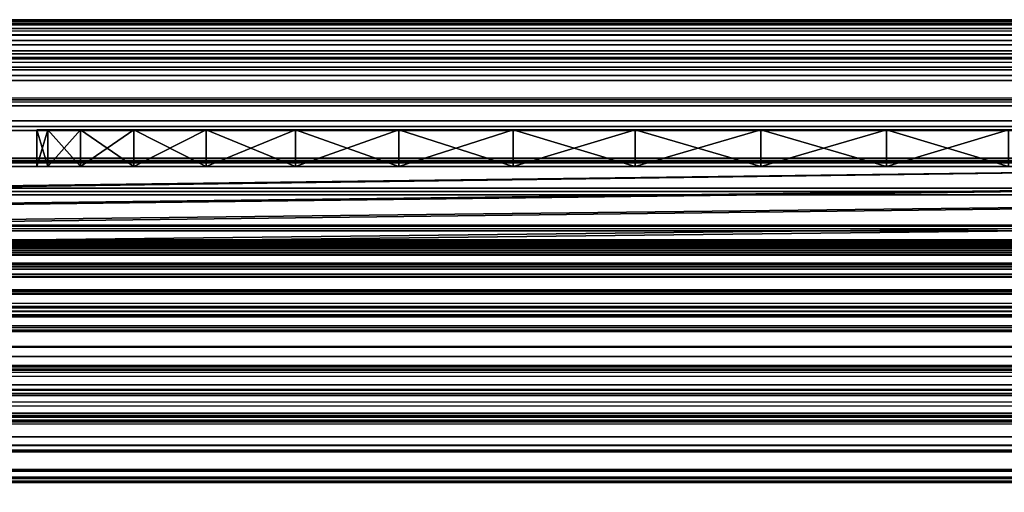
# Model space of a CAD drawing. Extents: x 4 to 901, y 3 to 274.
# Tile 318 of 656: x 434.44 to 437.13, y 272.82 to 274.11. Entities that reach past the tile are written whole.
import ezdxf

# ---------------------------------------------------------------- set-up
doc = ezdxf.new("R2010")
doc.units = 0

msp = doc.modelspace()

# ---------------------------------------------------------------- linework, layer by layer
for points in [[(45.892357, 274.081451, 100.999207), (45.988976, 274.102875, 101.149422), (860.042175, 274.090881, 101.054108)], [(45.900494, 274.083801, 240.388229), (860.156982, 274.053192, 240.522171), (45.988976, 274.102875, 240.250565)], [(860.042175, 274.090881, 101.054108), (45.988976, 274.102875, 101.149422), (46.084999, 274.109985, 101.300003)], [(45.988976, 274.102875, 240.250565), (860.051819, 274.08847, 240.360855), (859.884949, 274.109985, 240.099991)], [(45.988976, 274.102875, 240.250565), (859.884949, 274.109985, 240.099991), (46.084999, 274.109985, 240.099991)], [(860.156982, 274.053192, 240.522171), (860.051819, 274.08847, 240.360855), (45.988976, 274.102875, 240.250565)], [(859.884949, 274.109985, 101.300003), (46.084999, 274.109985, 101.300003), (859.884949, 274.109985, 240.099991)], [(859.884949, 274.109985, 240.099991), (46.084999, 274.109985, 101.300003), (46.084999, 274.109985, 240.099991)], [(860.042175, 274.090881, 101.054108), (46.084999, 274.109985, 101.300003), (859.884949, 274.109985, 101.300003)], [(45.812996, 274.053284, 240.522202), (860.156982, 274.053192, 240.522171), (45.900494, 274.083801, 240.388229)], [(860.156982, 274.053192, 100.877823), (45.812996, 274.053284, 100.8778), (45.892357, 274.081451, 100.999207)], [(860.156982, 274.053192, 100.877823), (45.892357, 274.081451, 100.999207), (860.042175, 274.090881, 101.054108)], [(860.202148, 274.03302, 100.80986), (45.636982, 273.957703, 100.618752), (860.156982, 274.053192, 100.877823)], [(860.156982, 274.053192, 100.877823), (45.636982, 273.957703, 100.618752), (45.677273, 273.983521, 100.676544)], [(860.156982, 274.053192, 100.877823), (45.677273, 273.983521, 100.676544), (45.702785, 273.998657, 100.713615)], [(45.702785, 273.998657, 100.713615), (45.812996, 274.053284, 100.8778), (860.156982, 274.053192, 100.877823)], [(45.812996, 274.053284, 240.522202), (45.708508, 274.001923, 240.678024), (860.333008, 273.957703, 240.781235)], [(860.333008, 273.957703, 240.781235), (860.212585, 274.027924, 240.605698), (45.812996, 274.053284, 240.522202)], [(45.812996, 274.053284, 240.522202), (860.212585, 274.027924, 240.605698), (860.156982, 274.053192, 240.522171)], [(860.333008, 273.957703, 100.618759), (45.636982, 273.957703, 100.618752), (860.202148, 274.03302, 100.80986)], [(860.333008, 273.957703, 240.781235), (45.682819, 273.986877, 240.715454), (45.636982, 273.957703, 240.78125)], [(860.333008, 273.957703, 240.781235), (45.708508, 274.001923, 240.678024), (45.682819, 273.986877, 240.715454)], [(860.36377, 273.936432, 100.57534), (45.460999, 273.819031, 100.37999), (860.333008, 273.957703, 100.618759)], [(45.460999, 273.819031, 100.37999), (45.484631, 273.840027, 100.410629), (860.333008, 273.957703, 100.618759)], [(860.508972, 273.818939, 100.380043), (45.460999, 273.819031, 100.37999), (860.36377, 273.936432, 100.57534)], [(860.333008, 273.957703, 100.618759), (45.484631, 273.840027, 100.410629), (45.636982, 273.957703, 100.618752)], [(45.493244, 273.847504, 240.978104), (860.508972, 273.818939, 241.019958), (45.636982, 273.957703, 240.78125)], [(45.636982, 273.957703, 240.78125), (860.508972, 273.818939, 241.019958), (860.374146, 273.928955, 240.839142)], [(45.636982, 273.957703, 240.78125), (860.374146, 273.928955, 240.839142), (860.333008, 273.957703, 240.781235)], [(45.460999, 273.819031, 241.020004), (860.508972, 273.818939, 241.019958), (45.493244, 273.847504, 240.978104)], [(860.524475, 273.80484, 100.360291), (45.284988, 273.641357, 100.168633), (860.508972, 273.818939, 100.380043)], [(45.284988, 273.641357, 100.168633), (45.295059, 273.652496, 100.179878), (860.508972, 273.818939, 100.380043)], [(860.684998, 273.641357, 100.168633), (45.284988, 273.641357, 100.168633), (860.524475, 273.80484, 100.360291)], [(860.508972, 273.818939, 100.380043), (45.295059, 273.652496, 100.179878), (45.460999, 273.819031, 100.37999)], [(45.300602, 273.658569, 241.213898), (860.534119, 273.795868, 241.051971), (45.460999, 273.819031, 241.020004)], [(45.460999, 273.819031, 241.020004), (860.534119, 273.795868, 241.051971), (860.508972, 273.818939, 241.019958)], [(434.519867, 273.709991, 25.406956), (434.519867, 273.809998, 25.406956), (434.489868, 273.809998, 25.063999)], [(434.519867, 273.709991, 25.406956), (434.489868, 273.809998, 25.063999), (434.489868, 273.709991, 25.063999)], [(434.489868, 273.709991, 25.063999), (434.489868, 273.809998, 25.063999), (434.519867, 273.809998, 24.721041)], [(434.489868, 273.709991, 25.063999), (434.519867, 273.809998, 24.721041), (434.519867, 273.709991, 24.721041)], [(436.464874, 273.809998, 25.063999), (434.519867, 273.809998, 24.721041), (434.489868, 273.809998, 25.063999)], [(436.464874, 273.809998, 25.063999), (434.489868, 273.809998, 25.063999), (434.519867, 273.809998, 25.406956)], [(434.519867, 273.709991, 21.406948), (434.519867, 273.809998, 21.406948), (434.489868, 273.809998, 21.063999)], [(434.519867, 273.709991, 21.406948), (434.489868, 273.809998, 21.063999), (434.489868, 273.709991, 21.063999)], [(434.489868, 273.709991, 21.063999), (434.489868, 273.809998, 21.063999), (434.519867, 273.809998, 20.721048)], [(434.489868, 273.709991, 21.063999), (434.519867, 273.809998, 20.721048), (434.519867, 273.709991, 20.721048)], [(436.464874, 273.809998, 21.063999), (434.519867, 273.809998, 20.721048), (434.489868, 273.809998, 21.063999)], [(436.464874, 273.809998, 21.063999), (434.489868, 273.809998, 21.063999), (434.519867, 273.809998, 21.406948)], [(434.608978, 273.709991, 25.739491), (434.608978, 273.809998, 25.739491), (434.519867, 273.809998, 25.406956)], [(434.608978, 273.709991, 25.739491), (434.519867, 273.809998, 25.406956), (434.519867, 273.709991, 25.406956)], [(434.519867, 273.709991, 24.721041), (434.519867, 273.809998, 24.721041), (434.608978, 273.809998, 24.388508)], [(434.519867, 273.709991, 24.721041), (434.608978, 273.809998, 24.388508), (434.608978, 273.709991, 24.388508)], [(434.519867, 273.809998, 25.406956), (434.608978, 273.809998, 25.739491), (436.464874, 273.809998, 25.063999)], [(434.608978, 273.809998, 24.388508), (434.519867, 273.809998, 24.721041), (436.464874, 273.809998, 25.063999)], [(434.608978, 273.709991, 21.739491), (434.608978, 273.809998, 21.739491), (434.519867, 273.809998, 21.406948)], [(434.608978, 273.709991, 21.739491), (434.519867, 273.809998, 21.406948), (434.519867, 273.709991, 21.406948)], [(434.519867, 273.709991, 20.721048), (434.519867, 273.809998, 20.721048), (434.608978, 273.809998, 20.388514)], [(434.519867, 273.709991, 20.721048), (434.608978, 273.809998, 20.388514), (434.608978, 273.709991, 20.388514)], [(434.519867, 273.809998, 21.406948), (434.608978, 273.809998, 21.739491), (436.464874, 273.809998, 21.063999)], [(434.608978, 273.809998, 20.388514), (434.519867, 273.809998, 20.721048), (436.464874, 273.809998, 21.063999)], [(434.754456, 273.709991, 26.051498), (434.754456, 273.809998, 26.051498), (434.608978, 273.809998, 25.739491)], [(434.754456, 273.709991, 26.051498), (434.608978, 273.809998, 25.739491), (434.608978, 273.709991, 25.739491)], [(434.608978, 273.709991, 24.388508), (434.608978, 273.809998, 24.388508), (434.754456, 273.809998, 24.0765)], [(434.608978, 273.709991, 24.388508), (434.754456, 273.809998, 24.0765), (434.754456, 273.709991, 24.0765)], [(436.464874, 273.809998, 25.063999), (434.608978, 273.809998, 25.739491), (434.754456, 273.809998, 26.051498)], [(436.464874, 273.809998, 25.063999), (434.754456, 273.809998, 24.0765), (434.608978, 273.809998, 24.388508)], [(434.754456, 273.709991, 22.051498), (434.754456, 273.809998, 22.051498), (434.608978, 273.809998, 21.739491)], [(434.754456, 273.709991, 22.051498), (434.608978, 273.809998, 21.739491), (434.608978, 273.709991, 21.739491)], [(434.608978, 273.709991, 20.388514), (434.608978, 273.809998, 20.388514), (434.754456, 273.809998, 20.076498)], [(434.608978, 273.709991, 20.388514), (434.754456, 273.809998, 20.076498), (434.754456, 273.709991, 20.076498)], [(436.464874, 273.809998, 21.063999), (434.608978, 273.809998, 21.739491), (434.754456, 273.809998, 22.051498)], [(436.464874, 273.809998, 21.063999), (434.754456, 273.809998, 20.076498), (434.608978, 273.809998, 20.388514)], [(434.951935, 273.709991, 26.333504), (434.951935, 273.809998, 26.333504), (434.754456, 273.809998, 26.051498)], [(434.951935, 273.709991, 26.333504), (434.754456, 273.809998, 26.051498), (434.754456, 273.709991, 26.051498)], [(434.754456, 273.709991, 24.0765), (434.754456, 273.809998, 24.0765), (434.951935, 273.809998, 23.794495)], [(434.754456, 273.709991, 24.0765), (434.951935, 273.809998, 23.794495), (434.951935, 273.709991, 23.794495)], [(436.464874, 273.809998, 25.063999), (434.754456, 273.809998, 26.051498), (434.951935, 273.809998, 26.333504)], [(436.464874, 273.809998, 25.063999), (434.951935, 273.809998, 23.794495), (434.754456, 273.809998, 24.0765)], [(434.951935, 273.709991, 22.333504), (434.951935, 273.809998, 22.333504), (434.754456, 273.809998, 22.051498)], [(434.951935, 273.709991, 22.333504), (434.754456, 273.809998, 22.051498), (434.754456, 273.709991, 22.051498)], [(434.754456, 273.709991, 20.076498), (434.754456, 273.809998, 20.076498), (434.951935, 273.809998, 19.794495)], [(434.754456, 273.709991, 20.076498), (434.951935, 273.809998, 19.794495), (434.951935, 273.709991, 19.794495)], [(436.464874, 273.809998, 21.063999), (434.754456, 273.809998, 22.051498), (434.951935, 273.809998, 22.333504)], [(436.464874, 273.809998, 21.063999), (434.951935, 273.809998, 19.794495), (434.754456, 273.809998, 20.076498)], [(435.195374, 273.709991, 26.576937), (435.195374, 273.809998, 26.576937), (434.951935, 273.809998, 26.333504)], [(435.195374, 273.709991, 26.576937), (434.951935, 273.809998, 26.333504), (434.951935, 273.709991, 26.333504)], [(434.951935, 273.709991, 23.794495), (434.951935, 273.809998, 23.794495), (435.195374, 273.809998, 23.551062)], [(434.951935, 273.709991, 23.794495), (435.195374, 273.809998, 23.551062), (435.195374, 273.709991, 23.551062)], [(434.951935, 273.809998, 26.333504), (435.195374, 273.809998, 26.576937), (436.464874, 273.809998, 25.063999)], [(435.195374, 273.809998, 23.551062), (434.951935, 273.809998, 23.794495), (436.464874, 273.809998, 25.063999)], [(435.195374, 273.709991, 22.576935), (435.195374, 273.809998, 22.576935), (434.951935, 273.809998, 22.333504)], [(435.195374, 273.709991, 22.576935), (434.951935, 273.809998, 22.333504), (434.951935, 273.709991, 22.333504)], [(434.951935, 273.709991, 19.794495), (434.951935, 273.809998, 19.794495), (435.195374, 273.809998, 19.551069)], [(434.951935, 273.709991, 19.794495), (435.195374, 273.809998, 19.551069), (435.195374, 273.709991, 19.551069)], [(434.951935, 273.809998, 22.333504), (435.195374, 273.809998, 22.576935), (436.464874, 273.809998, 21.063999)], [(435.195374, 273.809998, 19.551069), (434.951935, 273.809998, 19.794495), (436.464874, 273.809998, 21.063999)], [(435.477356, 273.709991, 26.774399), (435.477356, 273.809998, 26.774399), (435.195374, 273.809998, 26.576937)], [(435.477356, 273.709991, 26.774399), (435.195374, 273.809998, 26.576937), (435.195374, 273.709991, 26.576937)], [(435.195374, 273.709991, 23.551062), (435.195374, 273.809998, 23.551062), (435.477356, 273.809998, 23.3536)], [(435.195374, 273.709991, 23.551062), (435.477356, 273.809998, 23.3536), (435.477356, 273.709991, 23.3536)], [(436.464874, 273.809998, 25.063999), (435.195374, 273.809998, 26.576937), (435.477356, 273.809998, 26.774399)], [(436.464874, 273.809998, 25.063999), (435.477356, 273.809998, 23.3536), (435.195374, 273.809998, 23.551062)], [(435.477356, 273.709991, 22.774399), (435.477356, 273.809998, 22.774399), (435.195374, 273.809998, 22.576935)], [(435.477356, 273.709991, 22.774399), (435.195374, 273.809998, 22.576935), (435.195374, 273.709991, 22.576935)], [(435.195374, 273.709991, 19.551069), (435.195374, 273.809998, 19.551069), (435.477356, 273.809998, 19.353598)], [(435.195374, 273.709991, 19.551069), (435.477356, 273.809998, 19.353598), (435.477356, 273.709991, 19.353598)], [(436.464874, 273.809998, 21.063999), (435.195374, 273.809998, 22.576935), (435.477356, 273.809998, 22.774399)], [(436.464874, 273.809998, 21.063999), (435.477356, 273.809998, 19.353598), (435.195374, 273.809998, 19.551069)], [(435.789368, 273.709991, 26.919893), (435.789368, 273.809998, 26.919893), (435.477356, 273.809998, 26.774399)], [(435.789368, 273.709991, 26.919893), (435.477356, 273.809998, 26.774399), (435.477356, 273.709991, 26.774399)], [(435.477356, 273.709991, 23.3536), (435.477356, 273.809998, 23.3536), (435.789368, 273.809998, 23.208103)], [(435.477356, 273.709991, 23.3536), (435.789368, 273.809998, 23.208103), (435.789368, 273.709991, 23.208103)], [(436.464874, 273.809998, 25.063999), (435.477356, 273.809998, 26.774399), (435.789368, 273.809998, 26.919893)], [(436.464874, 273.809998, 25.063999), (435.789368, 273.809998, 23.208103), (435.477356, 273.809998, 23.3536)], [(435.789368, 273.709991, 22.919893), (435.789368, 273.809998, 22.919893), (435.477356, 273.809998, 22.774399)], [(435.789368, 273.709991, 22.919893), (435.477356, 273.809998, 22.774399), (435.477356, 273.709991, 22.774399)], [(435.477356, 273.709991, 19.353598), (435.477356, 273.809998, 19.353598), (435.789368, 273.809998, 19.208103)], [(435.477356, 273.709991, 19.353598), (435.789368, 273.809998, 19.208103), (435.789368, 273.709991, 19.208103)], [(436.464874, 273.809998, 21.063999), (435.477356, 273.809998, 22.774399), (435.789368, 273.809998, 22.919893)], [(436.464874, 273.809998, 21.063999), (435.789368, 273.809998, 19.208103), (435.477356, 273.809998, 19.353598)], [(436.121918, 273.709991, 27.008995), (436.121918, 273.809998, 27.008995), (435.789368, 273.809998, 26.919893)], [(436.121918, 273.709991, 27.008995), (435.789368, 273.809998, 26.919893), (435.789368, 273.709991, 26.919893)], [(435.789368, 273.709991, 23.208103), (435.789368, 273.809998, 23.208103), (436.121918, 273.809998, 23.119003)], [(435.789368, 273.709991, 23.208103), (436.121918, 273.809998, 23.119003), (436.121918, 273.709991, 23.119003)], [(435.789368, 273.809998, 26.919893), (436.121918, 273.809998, 27.008995), (436.464874, 273.809998, 25.063999)], [(436.121918, 273.809998, 23.119003), (435.789368, 273.809998, 23.208103), (436.464874, 273.809998, 25.063999)], [(436.121918, 273.709991, 23.008995), (436.121918, 273.809998, 23.008995), (435.789368, 273.809998, 22.919893)], [(436.121918, 273.709991, 23.008995), (435.789368, 273.809998, 22.919893), (435.789368, 273.709991, 22.919893)], [(435.789368, 273.709991, 19.208103), (435.789368, 273.809998, 19.208103), (436.121918, 273.809998, 19.119009)], [(435.789368, 273.709991, 19.208103), (436.121918, 273.809998, 19.119009), (436.121918, 273.709991, 19.119009)], [(435.789368, 273.809998, 22.919893), (436.121918, 273.809998, 23.008995), (436.464874, 273.809998, 21.063999)], [(436.121918, 273.809998, 19.119009), (435.789368, 273.809998, 19.208103), (436.464874, 273.809998, 21.063999)], [(436.464874, 273.709991, 27.039), (436.464874, 273.809998, 27.039), (436.121918, 273.809998, 27.008995)], [(436.464874, 273.709991, 27.039), (436.121918, 273.809998, 27.008995), (436.121918, 273.709991, 27.008995)], [(436.121918, 273.709991, 23.119003), (436.121918, 273.809998, 23.119003), (436.464874, 273.809998, 23.088999)], [(436.121918, 273.709991, 23.119003), (436.464874, 273.809998, 23.088999), (436.464874, 273.709991, 23.088999)], [(436.464874, 273.809998, 25.063999), (436.464874, 273.809998, 23.088999), (436.121918, 273.809998, 23.119003)], [(436.464874, 273.809998, 25.063999), (436.121918, 273.809998, 27.008995), (436.464874, 273.809998, 27.039)], [(436.464874, 273.709991, 23.038998), (436.464874, 273.809998, 23.038998), (436.121918, 273.809998, 23.008995)], [(436.464874, 273.709991, 23.038998), (436.121918, 273.809998, 23.008995), (436.121918, 273.709991, 23.008995)], [(436.121918, 273.709991, 19.119009), (436.121918, 273.809998, 19.119009), (436.464874, 273.809998, 19.088999)], [(436.121918, 273.709991, 19.119009), (436.464874, 273.809998, 19.088999), (436.464874, 273.709991, 19.088999)], [(436.464874, 273.809998, 21.063999), (436.464874, 273.809998, 19.088999), (436.121918, 273.809998, 19.119009)], [(436.464874, 273.809998, 21.063999), (436.121918, 273.809998, 23.008995), (436.464874, 273.809998, 23.038998)], [(436.464874, 273.709991, 23.088999), (436.807831, 273.809998, 23.119003), (436.807831, 273.709991, 23.119003)], [(436.807831, 273.709991, 27.008995), (436.807831, 273.809998, 27.008995), (436.464874, 273.809998, 27.039)], [(436.807831, 273.709991, 27.008995), (436.464874, 273.809998, 27.039), (436.464874, 273.709991, 27.039)], [(436.464874, 273.709991, 23.088999), (436.464874, 273.809998, 23.088999), (436.807831, 273.809998, 23.119003)], [(437.14035, 273.809998, 23.208103), (436.807831, 273.809998, 23.119003), (436.464874, 273.809998, 25.063999)], [(436.464874, 273.809998, 25.063999), (436.807831, 273.809998, 23.119003), (436.464874, 273.809998, 23.088999)], [(437.977814, 273.809998, 23.794495), (437.734375, 273.809998, 23.551062), (436.464874, 273.809998, 25.063999)], [(436.464874, 273.809998, 25.063999), (437.734375, 273.809998, 23.551062), (437.452362, 273.809998, 23.3536)], [(436.464874, 273.809998, 25.063999), (437.452362, 273.809998, 23.3536), (437.14035, 273.809998, 23.208103)], [(438.409851, 273.809998, 24.721041), (438.32077, 273.809998, 24.388508), (436.464874, 273.809998, 25.063999)], [(436.464874, 273.809998, 25.063999), (438.32077, 273.809998, 24.388508), (438.175262, 273.809998, 24.0765)], [(436.464874, 273.809998, 25.063999), (438.175262, 273.809998, 24.0765), (437.977814, 273.809998, 23.794495)], [(438.32077, 273.809998, 25.739491), (438.409851, 273.809998, 25.406956), (436.464874, 273.809998, 25.063999)], [(436.464874, 273.809998, 25.063999), (438.409851, 273.809998, 25.406956), (438.43988, 273.809998, 25.063999)], [(436.464874, 273.809998, 25.063999), (438.43988, 273.809998, 25.063999), (438.409851, 273.809998, 24.721041)], [(437.734375, 273.809998, 26.576937), (437.977814, 273.809998, 26.333504), (436.464874, 273.809998, 25.063999)], [(436.464874, 273.809998, 25.063999), (437.977814, 273.809998, 26.333504), (438.175262, 273.809998, 26.051498)], [(436.464874, 273.809998, 25.063999), (438.175262, 273.809998, 26.051498), (438.32077, 273.809998, 25.739491)], [(436.807831, 273.809998, 27.008995), (437.14035, 273.809998, 26.919893), (436.464874, 273.809998, 25.063999)], [(436.464874, 273.809998, 25.063999), (437.14035, 273.809998, 26.919893), (437.452362, 273.809998, 26.774399)], [(436.464874, 273.809998, 25.063999), (437.452362, 273.809998, 26.774399), (437.734375, 273.809998, 26.576937)], [(436.464874, 273.809998, 25.063999), (436.464874, 273.809998, 27.039), (436.807831, 273.809998, 27.008995)], [(436.464874, 273.709991, 19.088999), (436.807831, 273.809998, 19.119009), (436.807831, 273.709991, 19.119009)], [(436.807831, 273.709991, 23.008995), (436.807831, 273.809998, 23.008995), (436.464874, 273.809998, 23.038998)], [(436.807831, 273.709991, 23.008995), (436.464874, 273.809998, 23.038998), (436.464874, 273.709991, 23.038998)], [(436.464874, 273.709991, 19.088999), (436.464874, 273.809998, 19.088999), (436.807831, 273.809998, 19.119009)], [(437.14035, 273.809998, 19.208103), (436.807831, 273.809998, 19.119009), (436.464874, 273.809998, 21.063999)], [(436.464874, 273.809998, 21.063999), (436.807831, 273.809998, 19.119009), (436.464874, 273.809998, 19.088999)], [(437.977814, 273.809998, 19.794495), (437.734375, 273.809998, 19.551069), (436.464874, 273.809998, 21.063999)], [(436.464874, 273.809998, 21.063999), (437.734375, 273.809998, 19.551069), (437.452362, 273.809998, 19.353598)], [(436.464874, 273.809998, 21.063999), (437.452362, 273.809998, 19.353598), (437.14035, 273.809998, 19.208103)], [(438.409851, 273.809998, 20.721048), (438.32077, 273.809998, 20.388514), (436.464874, 273.809998, 21.063999)], [(436.464874, 273.809998, 21.063999), (438.32077, 273.809998, 20.388514), (438.175262, 273.809998, 20.076498)], [(436.464874, 273.809998, 21.063999), (438.175262, 273.809998, 20.076498), (437.977814, 273.809998, 19.794495)], [(438.32077, 273.809998, 21.739491), (438.409851, 273.809998, 21.406948), (436.464874, 273.809998, 21.063999)], [(436.464874, 273.809998, 21.063999), (438.409851, 273.809998, 21.406948), (438.43988, 273.809998, 21.063999)], [(436.464874, 273.809998, 21.063999), (438.43988, 273.809998, 21.063999), (438.409851, 273.809998, 20.721048)], [(437.734375, 273.809998, 22.576935), (437.977814, 273.809998, 22.333504), (436.464874, 273.809998, 21.063999)], [(436.464874, 273.809998, 21.063999), (437.977814, 273.809998, 22.333504), (438.175262, 273.809998, 22.051498)], [(436.464874, 273.809998, 21.063999), (438.175262, 273.809998, 22.051498), (438.32077, 273.809998, 21.739491)], [(436.807831, 273.809998, 23.008995), (437.14035, 273.809998, 22.919893), (436.464874, 273.809998, 21.063999)], [(436.464874, 273.809998, 21.063999), (437.14035, 273.809998, 22.919893), (437.452362, 273.809998, 22.774399)], [(436.464874, 273.809998, 21.063999), (437.452362, 273.809998, 22.774399), (437.734375, 273.809998, 22.576935)], [(436.464874, 273.809998, 21.063999), (436.464874, 273.809998, 23.038998), (436.807831, 273.809998, 23.008995)], [(436.807831, 273.709991, 23.119003), (436.807831, 273.809998, 23.119003), (437.14035, 273.809998, 23.208103)], [(436.807831, 273.709991, 23.119003), (437.14035, 273.809998, 23.208103), (437.14035, 273.709991, 23.208103)], [(437.14035, 273.709991, 26.919893), (437.14035, 273.809998, 26.919893), (436.807831, 273.809998, 27.008995)], [(437.14035, 273.709991, 26.919893), (436.807831, 273.809998, 27.008995), (436.807831, 273.709991, 27.008995)], [(436.807831, 273.709991, 19.119009), (436.807831, 273.809998, 19.119009), (437.14035, 273.809998, 19.208103)], [(436.807831, 273.709991, 19.119009), (437.14035, 273.809998, 19.208103), (437.14035, 273.709991, 19.208103)], [(437.14035, 273.709991, 22.919893), (437.14035, 273.809998, 22.919893), (436.807831, 273.809998, 23.008995)], [(437.14035, 273.709991, 22.919893), (436.807831, 273.809998, 23.008995), (436.807831, 273.709991, 23.008995)], [(45.300602, 273.658569, 241.213898), (860.684998, 273.641357, 241.231369), (860.534119, 273.795868, 241.051971)], [(434.464874, 273.709991, 291.449982), (434.464874, 273.709991, 258.549988), (274.859985, 273.709991, 291.449982)], [(274.859985, 273.709991, 291.449982), (434.464874, 273.709991, 258.549988), (274.859985, 273.709991, 258.549988)], [(434.464874, 273.709991, 67.824997), (364.984985, 273.709991, 66.449997), (274.859985, 273.709991, 67.824997)], [(274.859985, 273.709991, 67.824997), (274.859985, 273.709991, 82.849991), (434.464874, 273.709991, 67.824997)], [(434.464874, 273.709991, 67.824997), (274.859985, 273.709991, 82.849991), (434.464874, 273.709991, 82.849991)], [(432.121918, 273.709991, 27.008995), (274.859985, 273.709991, 27.317211), (434.464874, 273.709991, 27.317211)], [(434.464874, 273.709991, 27.317211), (274.859985, 273.709991, 27.317211), (274.859985, 273.709991, 45.075001)], [(434.464874, 273.709991, 27.317211), (274.859985, 273.709991, 45.075001), (434.464874, 273.709991, 45.075001)], [(434.464874, 273.709991, 45.075001), (274.859985, 273.709991, 45.075001), (364.984985, 273.709991, 46.449997)], [(274.859985, 273.709991, 23.064003), (432.464874, 273.709991, 23.088999), (434.464874, 273.709991, 23.064003)], [(434.464874, 273.709991, 23.064003), (434.464874, 273.709991, 18.883749), (274.859985, 273.709991, 23.064003)], [(274.859985, 273.709991, 23.064003), (434.464874, 273.709991, 18.883749), (274.859985, 273.709991, 18.883749)], [(274.859985, 273.709991, 1.450002), (274.859985, 273.709991, 18.879622), (434.464874, 273.709991, 1.450002)], [(434.464874, 273.709991, 1.450002), (274.859985, 273.709991, 18.879622), (434.464874, 273.709991, 18.879622)], [(434.464874, 273.709991, 18.883749), (434.464874, 273.709991, 18.879622), (274.859985, 273.709991, 18.883749)], [(274.859985, 273.709991, 18.883749), (434.464874, 273.709991, 18.879622), (274.859985, 273.709991, 18.879622)], [(361.984985, 272.709991, 291.449982), (434.464874, 273.709991, 291.449982), (274.859985, 273.709991, 291.449982)], [(274.859985, 273.709991, 1.450002), (434.464874, 273.709991, 1.450002), (361.984985, 272.709991, 1.450002)], [(274.859985, 273.709991, 258.549988), (434.464874, 273.709991, 258.549988), (361.984985, 272.709991, 258.549988)], [(361.984985, 272.709991, 82.849991), (434.464874, 273.709991, 82.849991), (274.859985, 273.709991, 82.849991)], [(543.984985, 272.709991, 291.449982), (452.577118, 273.709991, 291.449982), (361.984985, 272.709991, 291.449982)], [(361.984985, 272.709991, 291.449982), (452.577118, 273.709991, 291.449982), (446.675995, 273.709991, 291.449982)], [(361.984985, 272.709991, 291.449982), (446.675995, 273.709991, 291.449982), (442.464874, 273.709991, 291.449982)], [(442.464874, 273.709991, 291.449982), (438.464874, 273.709991, 291.449982), (361.984985, 272.709991, 291.449982)], [(361.984985, 272.709991, 291.449982), (438.464874, 273.709991, 291.449982), (434.464874, 273.709991, 291.449982)], [(361.984985, 272.709991, 1.450002), (434.464874, 273.709991, 1.450002), (438.464874, 273.709991, 1.450002)], [(361.984985, 272.709991, 1.450002), (438.464874, 273.709991, 1.450002), (543.984985, 272.709991, 1.450002)], [(361.984985, 272.709991, 258.549988), (434.464874, 273.709991, 258.549988), (438.464874, 273.709991, 258.549988)], [(361.984985, 272.709991, 258.549988), (438.464874, 273.709991, 258.549988), (543.984985, 272.709991, 258.549988)], [(543.984985, 272.709991, 82.849991), (452.577118, 273.709991, 82.849991), (361.984985, 272.709991, 82.849991)], [(361.984985, 272.709991, 82.849991), (452.577118, 273.709991, 82.849991), (446.675995, 273.709991, 82.849991)], [(361.984985, 272.709991, 82.849991), (446.675995, 273.709991, 82.849991), (442.464874, 273.709991, 82.849991)], [(442.464874, 273.709991, 82.849991), (438.464874, 273.709991, 82.849991), (361.984985, 272.709991, 82.849991)], [(361.984985, 272.709991, 82.849991), (438.464874, 273.709991, 82.849991), (434.464874, 273.709991, 82.849991)], [(434.464874, 273.709991, 67.824997), (434.464874, 273.709991, 66.449997), (364.984985, 273.709991, 66.449997)], [(434.464874, 273.709991, 45.075001), (364.984985, 273.709991, 46.449997), (434.464874, 273.709991, 46.449997)], [(364.984985, 273.709991, 66.449997), (434.464874, 273.709991, 66.449997), (364.984985, 272.709991, 66.449997)], [(364.984985, 272.709991, 66.449997), (434.464874, 273.709991, 66.449997), (438.464874, 273.709991, 66.449997)], [(364.984985, 272.709991, 66.449997), (438.464874, 273.709991, 66.449997), (540.984985, 272.709991, 66.449997)], [(540.984985, 272.709991, 46.449997), (452.577118, 273.709991, 46.449997), (364.984985, 272.709991, 46.449997)], [(364.984985, 272.709991, 46.449997), (452.577118, 273.709991, 46.449997), (446.675995, 273.709991, 46.449997)], [(364.984985, 272.709991, 46.449997), (446.675995, 273.709991, 46.449997), (442.464874, 273.709991, 46.449997)], [(442.464874, 273.709991, 46.449997), (438.464874, 273.709991, 46.449997), (364.984985, 272.709991, 46.449997)], [(364.984985, 272.709991, 46.449997), (438.464874, 273.709991, 46.449997), (434.464874, 273.709991, 46.449997)], [(364.984985, 272.709991, 46.449997), (434.464874, 273.709991, 46.449997), (364.984985, 273.709991, 46.449997)], [(434.464874, 273.709991, 27.317211), (432.464874, 273.709991, 27.039), (432.121918, 273.709991, 27.008995)], [(432.807831, 273.709991, 27.008995), (432.464874, 273.709991, 27.039), (434.464874, 273.709991, 27.317211)], [(434.464874, 273.709991, 23.064003), (432.464874, 273.709991, 23.088999), (432.807831, 273.709991, 23.119003)], [(434.464874, 273.709991, 23.064003), (432.807831, 273.709991, 23.119003), (433.14035, 273.709991, 23.208103)], [(434.464874, 273.709991, 27.317211), (433.14035, 273.709991, 26.919893), (432.807831, 273.709991, 27.008995)], [(433.14035, 273.709991, 23.208103), (433.452362, 273.709991, 23.3536), (434.464874, 273.709991, 23.064003)], [(434.464874, 273.709991, 27.317211), (433.452362, 273.709991, 26.774399), (433.14035, 273.709991, 26.919893)], [(434.464874, 273.709991, 23.064003), (433.452362, 273.709991, 23.3536), (433.734375, 273.709991, 23.551062)], [(433.734375, 273.709991, 26.576937), (433.452362, 273.709991, 26.774399), (434.464874, 273.709991, 27.317211)], [(433.734375, 273.709991, 23.551062), (433.977814, 273.709991, 23.794495), (434.464874, 273.709991, 23.064003)], [(434.464874, 273.709991, 27.317211), (433.977814, 273.709991, 26.333504), (433.734375, 273.709991, 26.576937)], [(434.464874, 273.709991, 23.064003), (433.977814, 273.709991, 23.794495), (434.175262, 273.709991, 24.0765)], [(434.464874, 273.709991, 27.317211), (434.175262, 273.709991, 26.051498), (433.977814, 273.709991, 26.333504)], [(434.464874, 273.709991, 23.064003), (434.175262, 273.709991, 24.0765), (434.32077, 273.709991, 24.388508)], [(434.32077, 273.709991, 25.739491), (434.175262, 273.709991, 26.051498), (434.464874, 273.709991, 27.317211)], [(434.32077, 273.709991, 24.388508), (434.409851, 273.709991, 24.721041), (434.464874, 273.709991, 23.064003)], [(434.464874, 273.709991, 27.317211), (434.409851, 273.709991, 25.406956), (434.32077, 273.709991, 25.739491)], [(434.464874, 273.709991, 23.064003), (434.409851, 273.709991, 24.721041), (434.43988, 273.709991, 25.063999)], [(434.464874, 273.709991, 27.317211), (434.43988, 273.709991, 25.063999), (434.409851, 273.709991, 25.406956)], [(434.464874, 273.709991, 23.064003), (434.43988, 273.709991, 25.063999), (434.464874, 273.709991, 27.317211)], [(438.464874, 273.709991, 291.449982), (438.464874, 273.709991, 258.549988), (434.464874, 273.709991, 291.449982)], [(434.464874, 273.709991, 291.449982), (438.464874, 273.709991, 258.549988), (434.464874, 273.709991, 258.549988)], [(438.464874, 273.709991, 46.449997), (438.464874, 273.709991, 45.075001), (434.464874, 273.709991, 46.449997)], [(438.464874, 273.709991, 67.824997), (438.464874, 273.709991, 66.449997), (434.464874, 273.709991, 67.824997)], [(434.464874, 273.709991, 67.824997), (438.464874, 273.709991, 66.449997), (434.464874, 273.709991, 66.449997)], [(434.464874, 273.709991, 67.824997), (434.464874, 273.709991, 82.849991), (438.464874, 273.709991, 67.824997)], [(438.464874, 273.709991, 67.824997), (434.464874, 273.709991, 82.849991), (438.464874, 273.709991, 82.849991)], [(434.464874, 273.709991, 46.449997), (438.464874, 273.709991, 45.075001), (434.464874, 273.709991, 45.075001)], [(434.464874, 273.709991, 45.075001), (438.464874, 273.709991, 45.075001), (438.464874, 273.709991, 27.317211)], [(434.464874, 273.709991, 45.075001), (438.464874, 273.709991, 27.317211), (434.464874, 273.709991, 27.317211)], [(434.464874, 273.709991, 27.317211), (438.464874, 273.709991, 27.317211), (436.464874, 273.709991, 27.039)], [(434.464874, 273.709991, 27.317211), (436.464874, 273.709991, 27.039), (436.121918, 273.709991, 27.008995)], [(436.464874, 273.709991, 23.088999), (438.464874, 273.709991, 23.064003), (434.464874, 273.709991, 23.064003)], [(434.464874, 273.709991, 27.317211), (435.195374, 273.709991, 26.576937), (434.951935, 273.709991, 26.333504)], [(434.464874, 273.709991, 23.064003), (434.464874, 273.709991, 27.317211), (434.489868, 273.709991, 25.063999)], [(434.489868, 273.709991, 25.063999), (434.464874, 273.709991, 27.317211), (434.519867, 273.709991, 25.406956)], [(434.489868, 273.709991, 25.063999), (434.519867, 273.709991, 24.721041), (434.464874, 273.709991, 23.064003)], [(434.464874, 273.709991, 23.064003), (434.519867, 273.709991, 24.721041), (434.608978, 273.709991, 24.388508)], [(434.464874, 273.709991, 23.064003), (434.608978, 273.709991, 24.388508), (434.754456, 273.709991, 24.0765)], [(436.121918, 273.709991, 27.008995), (435.789368, 273.709991, 26.919893), (434.464874, 273.709991, 27.317211)], [(434.464874, 273.709991, 27.317211), (435.789368, 273.709991, 26.919893), (435.477356, 273.709991, 26.774399)], [(434.464874, 273.709991, 27.317211), (435.477356, 273.709991, 26.774399), (435.195374, 273.709991, 26.576937)], [(434.951935, 273.709991, 26.333504), (434.754456, 273.709991, 26.051498), (434.464874, 273.709991, 27.317211)], [(434.464874, 273.709991, 27.317211), (434.754456, 273.709991, 26.051498), (434.608978, 273.709991, 25.739491)], [(434.464874, 273.709991, 27.317211), (434.608978, 273.709991, 25.739491), (434.519867, 273.709991, 25.406956)], [(434.754456, 273.709991, 24.0765), (434.951935, 273.709991, 23.794495), (434.464874, 273.709991, 23.064003)], [(434.464874, 273.709991, 23.064003), (434.951935, 273.709991, 23.794495), (435.195374, 273.709991, 23.551062)], [(434.464874, 273.709991, 23.064003), (435.195374, 273.709991, 23.551062), (435.477356, 273.709991, 23.3536)], [(435.477356, 273.709991, 23.3536), (435.789368, 273.709991, 23.208103), (434.464874, 273.709991, 23.064003)], [(434.464874, 273.709991, 23.064003), (435.789368, 273.709991, 23.208103), (436.121918, 273.709991, 23.119003)], [(434.464874, 273.709991, 23.064003), (436.121918, 273.709991, 23.119003), (436.464874, 273.709991, 23.088999)], [(436.121918, 273.709991, 23.008995), (435.789368, 273.709991, 22.919893), (434.464874, 273.709991, 23.064003)], [(436.464874, 273.709991, 19.088999), (438.464874, 273.709991, 18.883749), (434.464874, 273.709991, 18.883749)], [(436.121918, 273.709991, 23.008995), (434.464874, 273.709991, 23.064003), (436.464874, 273.709991, 23.038998)], [(436.464874, 273.709991, 23.038998), (434.464874, 273.709991, 23.064003), (438.464874, 273.709991, 23.064003)], [(435.195374, 273.709991, 19.551069), (435.477356, 273.709991, 19.353598), (434.464874, 273.709991, 18.883749)], [(435.477356, 273.709991, 19.353598), (435.789368, 273.709991, 19.208103), (434.464874, 273.709991, 18.883749)], [(434.464874, 273.709991, 18.883749), (435.789368, 273.709991, 19.208103), (436.121918, 273.709991, 19.119009)], [(434.464874, 273.709991, 18.883749), (436.121918, 273.709991, 19.119009), (436.464874, 273.709991, 19.088999)], [(435.789368, 273.709991, 22.919893), (435.477356, 273.709991, 22.774399), (434.464874, 273.709991, 23.064003)], [(434.464874, 273.709991, 23.064003), (435.477356, 273.709991, 22.774399), (435.195374, 273.709991, 22.576935)], [(434.464874, 273.709991, 23.064003), (435.195374, 273.709991, 22.576935), (434.951935, 273.709991, 22.333504)], [(434.951935, 273.709991, 22.333504), (434.754456, 273.709991, 22.051498), (434.464874, 273.709991, 23.064003)], [(434.464874, 273.709991, 23.064003), (434.754456, 273.709991, 22.051498), (434.608978, 273.709991, 21.739491)], [(434.464874, 273.709991, 23.064003), (434.608978, 273.709991, 21.739491), (434.519867, 273.709991, 21.406948)], [(434.489868, 273.709991, 21.063999), (434.519867, 273.709991, 20.721048), (434.464874, 273.709991, 18.883749)], [(434.464874, 273.709991, 18.883749), (434.519867, 273.709991, 20.721048), (434.608978, 273.709991, 20.388514)], [(434.608978, 273.709991, 20.388514), (434.754456, 273.709991, 20.076498), (434.464874, 273.709991, 18.883749)], [(434.464874, 273.709991, 18.883749), (434.754456, 273.709991, 20.076498), (434.951935, 273.709991, 19.794495)], [(434.464874, 273.709991, 18.883749), (434.951935, 273.709991, 19.794495), (435.195374, 273.709991, 19.551069)], [(434.519867, 273.709991, 21.406948), (434.489868, 273.709991, 21.063999), (434.464874, 273.709991, 23.064003)], [(434.464874, 273.709991, 23.064003), (434.489868, 273.709991, 21.063999), (434.464874, 273.709991, 18.883749)], [(434.464874, 273.709991, 1.450002), (434.464874, 273.709991, 18.879622), (438.464874, 273.709991, 1.450002)], [(438.464874, 273.709991, 1.450002), (434.464874, 273.709991, 18.879622), (438.464874, 273.709991, 18.879622)], [(438.464874, 273.709991, 18.883749), (438.464874, 273.709991, 18.879622), (434.464874, 273.709991, 18.883749)], [(434.464874, 273.709991, 18.883749), (438.464874, 273.709991, 18.879622), (434.464874, 273.709991, 18.879622)], [(436.807831, 273.709991, 23.119003), (438.464874, 273.709991, 23.064003), (436.464874, 273.709991, 23.088999)], [(438.464874, 273.709991, 27.317211), (436.807831, 273.709991, 27.008995), (436.464874, 273.709991, 27.039)], [(436.807831, 273.709991, 19.119009), (438.464874, 273.709991, 18.883749), (436.464874, 273.709991, 19.088999)], [(436.464874, 273.709991, 23.038998), (438.464874, 273.709991, 23.064003), (436.807831, 273.709991, 23.008995)], [(436.807831, 273.709991, 23.119003), (437.14035, 273.709991, 23.208103), (438.464874, 273.709991, 23.064003)], [(438.464874, 273.709991, 27.317211), (437.14035, 273.709991, 26.919893), (436.807831, 273.709991, 27.008995)], [(436.807831, 273.709991, 19.119009), (437.14035, 273.709991, 19.208103), (438.464874, 273.709991, 18.883749)], [(438.464874, 273.709991, 23.064003), (437.14035, 273.709991, 22.919893), (436.807831, 273.709991, 23.008995)], [(860.835876, 273.461945, 100.01413), (45.269402, 273.623901, 100.151436), (860.684998, 273.641357, 100.168633)], [(860.684998, 273.641357, 100.168633), (45.269402, 273.623901, 100.151436), (45.284988, 273.641357, 100.168633)], [(45.274914, 273.630096, 241.242508), (860.860962, 273.429932, 241.408951), (45.284988, 273.641357, 241.231369)], [(45.284988, 273.641357, 241.231369), (860.684998, 273.641357, 241.231369), (45.300602, 273.658569, 241.213898)], [(860.860962, 273.429932, 241.408951), (860.84552, 273.449677, 241.394852), (45.284988, 273.641357, 241.231369)], [(45.284988, 273.641357, 241.231369), (860.84552, 273.449677, 241.394852), (860.684998, 273.641357, 241.231369)], [(45.108974, 273.429993, 241.409042), (860.860962, 273.429932, 241.408951), (45.274914, 273.630096, 241.242508)], [(860.835876, 273.461945, 100.01413), (45.108974, 273.429993, 99.990959), (45.269402, 273.623901, 100.151436)], [(45.988976, 273.505554, 101.205894), (45.918167, 273.496613, 101.136963), (860.156982, 273.474487, 101.03614)], [(45.927822, 273.498108, 240.253693), (45.988976, 273.505554, 240.194107), (860.051819, 273.496552, 240.263031)], [(45.988976, 273.505554, 101.205894), (860.042175, 273.498047, 101.146317), (859.884949, 273.509979, 101.300003)], [(45.988976, 273.505554, 101.205894), (859.884949, 273.509979, 101.300003), (46.084999, 273.509979, 101.300003)], [(860.051819, 273.496552, 240.263031), (45.988976, 273.505554, 240.194107), (46.084999, 273.509979, 240.099991)], [(860.156982, 273.474487, 101.03614), (860.042175, 273.498047, 101.146317), (45.988976, 273.505554, 101.205894)], [(46.084999, 273.509979, 240.099991), (46.084999, 273.509979, 101.300003), (859.884949, 273.509979, 240.099991)], [(859.884949, 273.509979, 240.099991), (46.084999, 273.509979, 101.300003), (859.884949, 273.509979, 101.300003)], [(860.051819, 273.496552, 240.263031), (46.084999, 273.509979, 240.099991), (859.884949, 273.509979, 240.099991)], [(860.156982, 273.474487, 240.363861), (45.812996, 273.474548, 240.363876), (860.051819, 273.496552, 240.263031)], [(860.051819, 273.496552, 240.263031), (45.812996, 273.474548, 240.363876), (45.876026, 273.489014, 240.303726)], [(860.156982, 273.474487, 101.03614), (45.853645, 273.484314, 101.074821), (45.812996, 273.474548, 101.036125)], [(860.156982, 273.474487, 101.03614), (45.918167, 273.496613, 101.136963), (45.853645, 273.484314, 101.074821)], [(860.051819, 273.496552, 240.263031), (45.876026, 273.489014, 240.303726), (45.927822, 273.498108, 240.253693)], [(860.860962, 273.429932, 99.991035), (45.108974, 273.429993, 99.990959), (860.835876, 273.461945, 100.01413)], [(45.636982, 273.414795, 240.525772), (45.647621, 273.419189, 240.516312), (860.156982, 273.474487, 240.363861)], [(860.212585, 273.45871, 240.416061), (45.636982, 273.414795, 240.525772), (860.156982, 273.474487, 240.363861)], [(860.333008, 273.414795, 240.525772), (45.636982, 273.414795, 240.525772), (860.212585, 273.45871, 240.416061)], [(45.642078, 273.416931, 100.878746), (860.333008, 273.414795, 100.874222), (45.757412, 273.45871, 100.983925)], [(45.647621, 273.419189, 240.516312), (45.767845, 273.461914, 240.406342), (860.156982, 273.474487, 240.363861)], [(45.757412, 273.45871, 100.983925), (860.333008, 273.414795, 100.874222), (45.812996, 273.474548, 101.036125)], [(860.156982, 273.474487, 240.363861), (45.767845, 273.461914, 240.406342), (45.812996, 273.474548, 240.363876)], [(45.812996, 273.474548, 101.036125), (860.333008, 273.414795, 100.874222), (860.202148, 273.461884, 100.99366)], [(45.812996, 273.474548, 101.036125), (860.202148, 273.461884, 100.99366), (860.156982, 273.474487, 101.03614)], [(860.99585, 273.249146, 99.881012), (44.932991, 273.191223, 99.85228), (860.860962, 273.429932, 99.991035)], [(44.932991, 273.191223, 99.85228), (45.076759, 273.388092, 99.962494), (860.860962, 273.429932, 99.991035)], [(860.860962, 273.429932, 99.991035), (45.076759, 273.388092, 99.962494), (45.108974, 273.429993, 99.990959)], [(45.085342, 273.399353, 241.430038), (861.036987, 273.191223, 241.547699), (45.108974, 273.429993, 241.409042)], [(861.036987, 273.191223, 241.547699), (861.006226, 273.23465, 241.526443), (45.108974, 273.429993, 241.409042)], [(45.108974, 273.429993, 241.409042), (861.006226, 273.23465, 241.526443), (860.860962, 273.429932, 241.408951)], [(44.932991, 273.191223, 241.547714), (861.036987, 273.191223, 241.547699), (45.085342, 273.399353, 241.430038)], [(860.374146, 273.396851, 240.561966), (45.460999, 273.328125, 240.675003), (860.333008, 273.414795, 240.525772)], [(45.460999, 273.328125, 240.675003), (45.606197, 273.40152, 240.552917), (860.333008, 273.414795, 240.525772)], [(45.460999, 273.328125, 100.724991), (860.508972, 273.328094, 100.725021), (45.595825, 273.396881, 100.83802)], [(860.508972, 273.328094, 240.674973), (45.460999, 273.328125, 240.675003), (860.374146, 273.396851, 240.561966)], [(45.595825, 273.396881, 100.83802), (860.508972, 273.328094, 100.725021), (45.636982, 273.414795, 100.874222)], [(860.333008, 273.414795, 240.525772), (45.606197, 273.40152, 240.552917), (45.636982, 273.414795, 240.525772)], [(45.636982, 273.414795, 100.874222), (860.333008, 273.414795, 100.874222), (45.642078, 273.416931, 100.878746)], [(860.508972, 273.328094, 100.725021), (860.36377, 273.40152, 100.847084), (45.636982, 273.414795, 100.874222)], [(45.636982, 273.414795, 100.874222), (860.36377, 273.40152, 100.847084), (860.333008, 273.414795, 100.874222)], [(45.284988, 273.217102, 240.807114), (45.384197, 273.282501, 240.734985), (860.508972, 273.328094, 240.674973)], [(860.534119, 273.31366, 240.694977), (45.284988, 273.217102, 240.807114), (860.508972, 273.328094, 240.674973)], [(45.384197, 273.282501, 240.734985), (45.415192, 273.301453, 240.711197), (860.508972, 273.328094, 240.674973)], [(45.409649, 273.298126, 100.684502), (860.684998, 273.217102, 100.592888), (45.460999, 273.328125, 100.724991)], [(860.508972, 273.328094, 240.674973), (45.415192, 273.301453, 240.711197), (45.460999, 273.328125, 240.675003)], [(860.684998, 273.217102, 100.592888), (860.524475, 273.319275, 100.712677), (45.460999, 273.328125, 100.724991)], [(45.460999, 273.328125, 100.724991), (860.524475, 273.319275, 100.712677), (860.508972, 273.328094, 100.725021)], [(860.684998, 273.217102, 240.807114), (45.284988, 273.217102, 240.807114), (860.534119, 273.31366, 240.694977)], [(45.284988, 273.217102, 100.592888), (860.684998, 273.217102, 100.592888), (45.409649, 273.298126, 100.684502)], [(861.036987, 273.191223, 99.852295), (44.932991, 273.191223, 99.85228), (860.99585, 273.249146, 99.881012)], [(860.84552, 273.09729, 240.909286), (45.108974, 273.084991, 240.918152), (860.684998, 273.217102, 240.807114)], [(45.108974, 273.084991, 240.918152), (45.155792, 273.121979, 240.890869), (860.684998, 273.217102, 240.807114)], [(860.684998, 273.217102, 240.807114), (45.155792, 273.121979, 240.890869), (45.284988, 273.217102, 240.807114)], [(45.284988, 273.217102, 100.592888), (45.181244, 273.141541, 100.524666), (860.860962, 273.084961, 100.481895)], [(860.860962, 273.084961, 100.481895), (860.835876, 273.10498, 100.49633), (45.284988, 273.217102, 100.592888)], [(45.284988, 273.217102, 100.592888), (860.835876, 273.10498, 100.49633), (860.684998, 273.217102, 100.592888)], [(44.861496, 273.088013, 99.80806), (861.036987, 273.191223, 99.852295), (44.756977, 272.93219, 99.756706)], [(44.756977, 272.93219, 99.756706), (861.036987, 273.191223, 99.852295), (861.15741, 273.015686, 99.782059)], [(44.861496, 273.088013, 99.80806), (44.887184, 273.125458, 99.823112), (861.036987, 273.191223, 99.852295)], [(861.036987, 273.191223, 99.852295), (44.887184, 273.125458, 99.823112), (44.932991, 273.191223, 99.85228)], [(44.932991, 273.191223, 241.547714), (44.8927, 273.133453, 241.573532), (861.213013, 272.932159, 241.643219)], [(861.213013, 272.932159, 241.643219), (861.167847, 273.000122, 241.623032), (44.932991, 273.191223, 241.547714)], [(44.932991, 273.191223, 241.547714), (861.167847, 273.000122, 241.623032), (861.036987, 273.191223, 241.547699)], [(861.213013, 272.932159, 241.643219), (44.8927, 273.133453, 241.573532), (44.867188, 273.096375, 241.588669)], [(860.860962, 273.084961, 100.481895), (45.181244, 273.141541, 100.524666), (45.150249, 273.117645, 100.505806)], [(860.860962, 273.084961, 100.481895), (45.150249, 273.117645, 100.505806), (45.108974, 273.084991, 100.481842)], [(861.213013, 272.932159, 241.643219), (44.867188, 273.096375, 241.588669), (44.756977, 272.93219, 241.64328)], [(861.006226, 272.962891, 240.991531), (44.932991, 272.93576, 241.004822), (860.860962, 273.084961, 240.918106)], [(44.932991, 272.93576, 241.004822), (44.974148, 272.971954, 240.986893), (860.860962, 273.084961, 240.918106)], [(44.963776, 272.962891, 100.408447), (861.036987, 272.93576, 100.39518), (45.108974, 273.084991, 100.481842)], [(860.860962, 273.084961, 240.918106), (44.974148, 272.971954, 240.986893), (45.108974, 273.084991, 240.918152)], [(860.860962, 273.084961, 240.918106), (45.108974, 273.084991, 240.918152), (860.84552, 273.09729, 240.909286)], [(45.108974, 273.084991, 100.481842), (861.036987, 272.93576, 100.39518), (860.99585, 272.971954, 100.413132)], [(45.108974, 273.084991, 100.481842), (860.99585, 272.971954, 100.413132), (860.860962, 273.084961, 100.481895)], [(44.756977, 272.93219, 99.756706), (861.15741, 273.015686, 99.782059), (861.213013, 272.932159, 99.756775)], [(44.963776, 272.962891, 100.408447), (44.932991, 272.93576, 100.395172), (861.036987, 272.93576, 100.39518)], [(861.036987, 272.93576, 241.004822), (44.932991, 272.93576, 241.004822), (861.006226, 272.962891, 240.991531)], [(861.318176, 272.770844, 99.721497), (44.580997, 272.660553, 99.707092), (861.213013, 272.932159, 99.756775)], [(861.213013, 272.932159, 99.756775), (44.580997, 272.660553, 99.707092), (44.66951, 272.798218, 99.726173)], [(861.213013, 272.932159, 99.756775), (44.66951, 272.798218, 99.726173), (44.756977, 272.93219, 99.756706)], [(861.32782, 272.755859, 241.680908), (44.756977, 272.93219, 241.64328), (44.677616, 272.81076, 241.671478)], [(44.812561, 272.82605, 241.048737), (861.036987, 272.93576, 241.004822), (44.756977, 272.773865, 241.06456)], [(44.756977, 272.773865, 241.06456), (861.036987, 272.93576, 241.004822), (861.167847, 272.816315, 241.051895)], [(861.213013, 272.932159, 241.643219), (44.756977, 272.93219, 241.64328), (861.32782, 272.755859, 241.680908)], [(861.213013, 272.773834, 100.335487), (44.917824, 272.922241, 100.388931), (44.802128, 272.816315, 100.348076)], [(44.812561, 272.82605, 241.048737), (44.923367, 272.927216, 241.008804), (861.036987, 272.93576, 241.004822)], [(861.213013, 272.773834, 100.335487), (44.932991, 272.93576, 100.395172), (44.917824, 272.922241, 100.388931)], [(861.036987, 272.93576, 241.004822), (44.923367, 272.927216, 241.008804), (44.932991, 272.93576, 241.004822)], [(861.036987, 272.93576, 100.39518), (44.932991, 272.93576, 100.395172), (861.15741, 272.82605, 100.35128)], [(861.15741, 272.82605, 100.35128), (44.932991, 272.93576, 100.395172), (861.213013, 272.773834, 100.335487)]]:
    msp.add_3dface(points)

doc.saveas('drawing.dxf')
